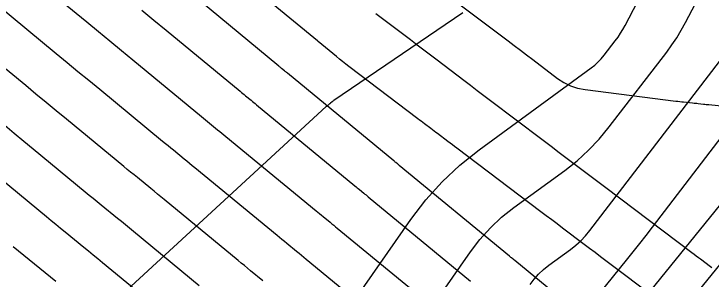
# Model space of a CAD drawing. Extents: x 1005228 to 1008882, y 1883389 to 1885754.
# Drawn here: x 1007898.56 to 1007945.76, y 1884633.85 to 1884651.81 of the extents above; entities that cross this region are included whole.
import ezdxf

# ---------------------------------------------------------------- set-up
doc = ezdxf.new("R2010")
doc.units = 0
for name, color, linetype in [('ATDIMS', 7, 'Continuous'), ('C-ANNO-NOTE', 7, 'Continuous'), ('S_BRIDGE', 7, 'Continuous'), ('TSOBSTACLE', 7, 'Continuous')]:
    doc.layers.add(name, color=color, linetype=linetype)

msp = doc.modelspace()

# ---------------------------------------------------------------- linework, layer by layer
at = {"layer": 'ATDIMS'}
for points in [[(1007924.215, 1884630.341), (1007918.358, 1884635.173), (1007918.194, 1884635.308), (1007918.03, 1884635.443), (1007917.865, 1884635.578), (1007917.7, 1884635.712), (1007917.041, 1884636.25), (1007916.876, 1884636.384), (1007916.711, 1884636.519), (1007916.547, 1884636.654), (1007916.383, 1884636.789), (1007910.822, 1884641.376), (1007910.64, 1884641.526), (1007910.458, 1884641.676), (1007910.275, 1884641.825), (1007910.093, 1884641.975), (1007909.361, 1884642.571), (1007909.179, 1884642.721), (1007908.996, 1884642.87), (1007908.814, 1884643.02), (1007908.632, 1884643.17), (1007904.37, 1884646.685), (1007903.634, 1884647.291), (1007902.899, 1884647.897), (1007902.163, 1884648.503), (1007901.428, 1884649.109), (1007897.429, 1884652.403)], [(1007945.82, 1884634.607), (1007945.72, 1884634.682), (1007945.051, 1884635.186), (1007944.907, 1884635.295), (1007944.762, 1884635.404), (1007944.618, 1884635.513), (1007944.473, 1884635.622), (1007938.631, 1884640.029), (1007938.271, 1884640.301), (1007937.91, 1884640.573), (1007937.55, 1884640.845), (1007937.189, 1884641.118), (1007935.748, 1884642.207), (1007935.388, 1884642.479), (1007935.027, 1884642.751), (1007934.667, 1884643.024), (1007934.307, 1884643.296), (1007930.84, 1884645.923), (1007930.387, 1884646.267), (1007929.935, 1884646.61), (1007929.482, 1884646.954), (1007929.029, 1884647.298), (1007927.22, 1884648.674), (1007926.767, 1884649.018), (1007926.314, 1884649.362), (1007925.862, 1884649.706), (1007925.409, 1884650.049), (1007923.069, 1884651.824)]]:
    msp.add_lwpolyline(points, dxfattribs=at)
at = {"layer": 'C-ANNO-NOTE'}
for points in [[(1007914.385, 1884622.002), (1007925.443, 1884637.883), (1007926.448, 1884639.207), (1007927.551, 1884640.435), (1007928.753, 1884641.567), (1007930.054, 1884642.602), (1007937.657, 1884648.161), (1007937.899, 1884648.351), (1007938.125, 1884648.556), (1007938.335, 1884648.778), (1007938.531, 1884649.015), (1007939.282, 1884649.994), (1007939.464, 1884650.242), (1007939.634, 1884650.498), (1007939.793, 1884650.761), (1007939.941, 1884651.031), (1007941.907, 1884654.82)], [(1007928.959, 1884651.889), (1007920.217, 1884645.936), (1007920.19, 1884645.917), (1007920.163, 1884645.897), (1007920.137, 1884645.877), (1007920.11, 1884645.856), (1007920.004, 1884645.77), (1007919.98, 1884645.75), (1007919.955, 1884645.73), (1007919.93, 1884645.71), (1007919.906, 1884645.69), (1007919.807, 1884645.611), (1007919.782, 1884645.591), (1007919.758, 1884645.571), (1007919.734, 1884645.55), (1007919.71, 1884645.529), (1007893.546, 1884621.445)], [(1007933.512, 1884633.487), (1007933.787, 1884633.85), (1007934.089, 1884634.186), (1007934.419, 1884634.496), (1007934.775, 1884634.78), (1007936.254, 1884635.862), (1007936.613, 1884636.144), (1007936.949, 1884636.449), (1007937.261, 1884636.778), (1007937.552, 1884637.129), (1007946.856, 1884649.265)], [(1007937.372, 1884631.839), (1007940.043, 1884635.137), (1007940.49, 1884635.692), (1007940.932, 1884636.25), (1007941.371, 1884636.811), (1007941.807, 1884637.375), (1007950.952, 1884649.301)], [(1007953.956, 1884648.252), (1007940.693, 1884631.878)], [(1007944.015, 1884631.917), (1007954.049, 1884644.305)]]:
    msp.add_lwpolyline(points, dxfattribs=at)
at = {"layer": 'S_BRIDGE'}
msp.add_lwpolyline([(1007924.023, 1884627.851), (1007929.477, 1884635.685), (1007930.117, 1884636.528), (1007930.82, 1884637.311), (1007931.586, 1884638.032), (1007932.415, 1884638.691), (1007935.855, 1884641.206), (1007936.688, 1884641.862), (1007937.469, 1884642.572), (1007938.196, 1884643.336), (1007938.871, 1884644.155), (1007942.761, 1884649.228), (1007943.113, 1884649.708), (1007943.442, 1884650.201), (1007943.75, 1884650.709), (1007944.035, 1884651.231), (1007945.133, 1884653.346)], dxfattribs=at)
at = {"layer": 'TSOBSTACLE'}
for points in [[(1007899.144, 1884654.853), (1007903.497, 1884651.266), (1007904.278, 1884650.623), (1007905.058, 1884649.98), (1007905.839, 1884649.337), (1007906.619, 1884648.694), (1007911.252, 1884644.873), (1007911.39, 1884644.759), (1007911.527, 1884644.646), (1007911.665, 1884644.533), (1007911.803, 1884644.42), (1007912.356, 1884643.97), (1007912.494, 1884643.857), (1007912.632, 1884643.744), (1007912.769, 1884643.631), (1007912.907, 1884643.517), (1007919.019, 1884638.476), (1007919.138, 1884638.378), (1007919.258, 1884638.28), (1007919.378, 1884638.181), (1007919.498, 1884638.083), (1007919.978, 1884637.692), (1007920.098, 1884637.594), (1007920.218, 1884637.496), (1007920.338, 1884637.397), (1007920.457, 1884637.299), (1007926.848, 1884632.027)], [(1007942.095, 1884632.491), (1007938.645, 1884635.088), (1007938.278, 1884635.365), (1007937.911, 1884635.642), (1007937.544, 1884635.919), (1007937.176, 1884636.195), (1007935.708, 1884637.303), (1007935.341, 1884637.58), (1007934.974, 1884637.857), (1007934.607, 1884638.134), (1007934.24, 1884638.411), (1007928.556, 1884642.706), (1007928.402, 1884642.823), (1007928.248, 1884642.939), (1007928.094, 1884643.056), (1007927.94, 1884643.172), (1007927.235, 1884643.706), (1007927.126, 1884643.789), (1007927.016, 1884643.872), (1007926.907, 1884643.955), (1007926.797, 1884644.039), (1007926.359, 1884644.372), (1007926.25, 1884644.455), (1007926.14, 1884644.538), (1007926.031, 1884644.621), (1007925.921, 1884644.704), (1007921.246, 1884648.25), (1007921.032, 1884648.414), (1007920.82, 1884648.58), (1007920.61, 1884648.749), (1007920.401, 1884648.919), (1007919.161, 1884649.941), (1007919.146, 1884649.954), (1007919.114, 1884649.98), (1007913.366, 1884654.721)], [(1007926.889, 1884653.882), (1007932.018, 1884649.982), (1007932.435, 1884649.665), (1007932.853, 1884649.348), (1007933.271, 1884649.031), (1007933.689, 1884648.714), (1007935.361, 1884647.447), (1007935.792, 1884647.162), (1007936.248, 1884646.939), (1007936.73, 1884646.779), (1007937.238, 1884646.682), (1007943.378, 1884645.909), (1007943.51, 1884645.892), (1007943.643, 1884645.877), (1007943.775, 1884645.862), (1007943.908, 1884645.848), (1007944.519, 1884645.784), (1007944.611, 1884645.774), (1007944.703, 1884645.765), (1007944.794, 1884645.755), (1007944.886, 1884645.745), (1007945.253, 1884645.705), (1007945.345, 1884645.695), (1007945.437, 1884645.685), (1007945.529, 1884645.675), (1007945.62, 1884645.665), (1007950.491, 1884645.148)], [(1007935.572, 1884632.544), (1007932.47, 1884635.107), (1007932.42, 1884635.147), (1007932.37, 1884635.188), (1007932.243, 1884635.293), (1007932.211, 1884635.319), (1007932.146, 1884635.372), (1007932.114, 1884635.399), (1007924.656, 1884641.551), (1007924.625, 1884641.576), (1007924.595, 1884641.601), (1007924.564, 1884641.626), (1007924.534, 1884641.651), (1007924.412, 1884641.75), (1007924.381, 1884641.775), (1007924.351, 1884641.8), (1007924.32, 1884641.825), (1007924.29, 1884641.85), (1007917.077, 1884647.8), (1007917.028, 1884647.84), (1007916.98, 1884647.88), (1007916.931, 1884647.92), (1007916.882, 1884647.959), (1007916.688, 1884648.118), (1007916.639, 1884648.158), (1007916.59, 1884648.198), (1007916.542, 1884648.238), (1007916.493, 1884648.278), (1007911.117, 1884652.712)], [(1007907.218, 1884652.063), (1007908.043, 1884651.383), (1007908.868, 1884650.703), (1007913.873, 1884646.575), (1007913.966, 1884646.499), (1007914.059, 1884646.422), (1007914.152, 1884646.346), (1007914.245, 1884646.269), (1007914.619, 1884645.965), (1007914.712, 1884645.888), (1007914.806, 1884645.812), (1007914.899, 1884645.735), (1007914.992, 1884645.659), (1007921.654, 1884640.163), (1007921.729, 1884640.102), (1007921.804, 1884640.04), (1007921.88, 1884639.978), (1007921.955, 1884639.917), (1007922.256, 1884639.671), (1007922.331, 1884639.61), (1007922.406, 1884639.548), (1007922.482, 1884639.487), (1007922.557, 1884639.425), (1007929.481, 1884633.713)], [(1007915.423, 1884633.733), (1007914.584, 1884634.416), (1007914.374, 1884634.587), (1007914.165, 1884634.759), (1007913.956, 1884634.931), (1007913.747, 1884635.103), (1007908.737, 1884639.235), (1007908.511, 1884639.421), (1007908.284, 1884639.608), (1007908.057, 1884639.794), (1007907.829, 1884639.98), (1007906.919, 1884640.722), (1007906.692, 1884640.908), (1007906.465, 1884641.094), (1007906.238, 1884641.281), (1007906.011, 1884641.467), (1007902.12, 1884644.676), (1007901.43, 1884645.245), (1007900.74, 1884645.814), (1007900.049, 1884646.384), (1007899.358, 1884646.952), (1007895.715, 1884649.953)], [(1007897.935, 1884644.264), (1007898.58, 1884643.731), (1007899.226, 1884643.199), (1007899.871, 1884642.667), (1007903.39, 1884639.765), (1007903.662, 1884639.541), (1007903.933, 1884639.318), (1007904.205, 1884639.096), (1007904.477, 1884638.873), (1007905.566, 1884637.985), (1007905.838, 1884637.762), (1007906.11, 1884637.54), (1007906.381, 1884637.317), (1007906.653, 1884637.093), (1007911.111, 1884633.416)], [(1007908.476, 1884631.729), (1007904.568, 1884634.952), (1007904.252, 1884635.212), (1007903.936, 1884635.472), (1007903.62, 1884635.731), (1007903.303, 1884635.99), (1007902.035, 1884637.024), (1007901.718, 1884637.283), (1007901.402, 1884637.542), (1007901.086, 1884637.802), (1007900.77, 1884638.062), (1007897.622, 1884640.658)], [(1007898.51, 1884636.063), (1007898.87, 1884635.766), (1007899.231, 1884635.471), (1007899.593, 1884635.175), (1007901.04, 1884633.995), (1007901.401, 1884633.7)]]:
    msp.add_lwpolyline(points, dxfattribs=at)

doc.saveas('drawing.dxf')
